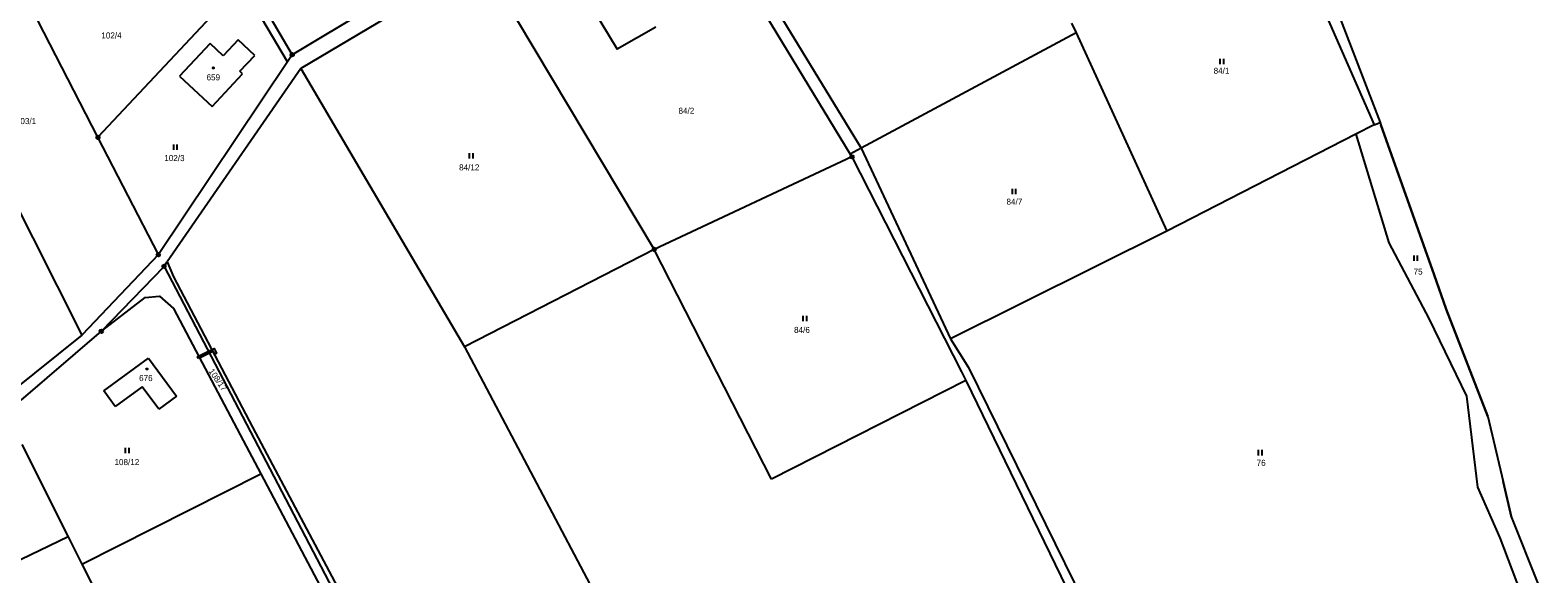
# Model space of a CAD drawing. Extents: x -445050 to -440454, y -1134563 to -1129741.
# Drawn here: x -441582.9 to -441160.5, y -1130399.8 to -1130247.4 of the extents above; entities that cross this region are included whole.
import ezdxf

# ---------------------------------------------------------------- set-up
doc = ezdxf.new("R2010")
doc.units = 0
for name, color, linetype in [('Vrstva 1', 7, 'Continuous'), ('Vrstva 13', 7, 'Continuous'), ('Vrstva 18', 7, 'Continuous'), ('Vrstva 19', 7, 'Continuous'), ('Vrstva 24', 7, 'Continuous'), ('Vrstva 25', 7, 'Continuous'), ('Vrstva 3', 7, 'Continuous'), ('Vrstva 30', 7, 'Continuous'), ('Vrstva 37', 7, 'Continuous'), ('Vrstva 52', 7, 'Continuous'), ('Vrstva 6', 7, 'Continuous')]:
    doc.layers.add(name, color=color, linetype=linetype)

msp = doc.modelspace()

# ---------------------------------------------------------------- linework, layer by layer
at = {"layer": 'Vrstva 1'}
for p, q in [((-441562.3, -1130348.49), (-441549.81, -1130339.35)), ((-441549.81, -1130339.35), (-441541.95, -1130350.01)), ((-441559.07, -1130352.88), (-441562.3, -1130348.49)), ((-441551.56, -1130347.33), (-441559.07, -1130352.88)), ((-441546.87, -1130353.62), (-441551.56, -1130347.33)), ((-441541.95, -1130350.01), (-441546.87, -1130353.62))]:
    msp.add_line(p, q, dxfattribs=at)
for points in [[(-441403.24, -1130199.62), (-441353.13, -1130282.09)], [(-441465.68, -1130227.95), (-441509.51, -1130254.23)], [(-441456.33, -1130227.93), (-441507.09, -1130258.08)], [(-441456.33, -1130227.93), (-441408.04, -1130308.81)], [(-441522.11, -1130232.66), (-441509.51, -1130254.23)], [(-441431.87, -1130230.33), (-441418.41, -1130252.66)], [(-441379.81, -1130231.69), (-441350.11, -1130280.47)], [(-441523.68, -1130234.34), (-441563.93, -1130277.4)], [(-441563.93, -1130277.4), (-441580.76, -1130244.68)], [(-441291.15, -1130245.4), (-441289.85, -1130248.08)], [(-441407.63, -1130246.56), (-441418.41, -1130252.66)], [(-441289.85, -1130248.08), (-441350.11, -1130280.47)], [(-441532.52, -1130251.1), (-441541.06, -1130260.21)], [(-441528.83, -1130254.56), (-441532.52, -1130251.1)], [(-441524.62, -1130250.08), (-441528.83, -1130254.56)], [(-441519.98, -1130254.44), (-441524.62, -1130250.08)], [(-441510.87, -1130256.26), (-441547.01, -1130310.28)], [(-441507.09, -1130258.08), (-441544.57, -1130312.33)], [(-441524.18, -1130258.9), (-441519.98, -1130254.44)], [(-441509.51, -1130254.23), (-441510.87, -1130256.26)], [(-441541.06, -1130260.21), (-441531.93, -1130268.75)], [(-441531.93, -1130268.75), (-441523.42, -1130259.63)], [(-441523.42, -1130259.63), (-441524.18, -1130258.9)], [(-441547.01, -1130310.28), (-441563.93, -1130277.4)], [(-441352.66, -1130282.87), (-441408.04, -1130308.81)], [(-441350.11, -1130280.47), (-441353.13, -1130282.09)], [(-441353.13, -1130282.09), (-441352.66, -1130282.87)], [(-441547.01, -1130310.28), (-441568.49, -1130332.91)], [(-441545.42, -1130313.58), (-441544.57, -1130312.33)], [(-441544.57, -1130312.33), (-441542.77, -1130316.49)], [(-441562.99, -1130331.77), (-441545.42, -1130313.58)], [(-441545.42, -1130313.58), (-441491.59, -1130416.74)], [(-441542.77, -1130316.49), (-441520.64, -1130358.62)], [(-441562.99, -1130331.77), (-441550.69, -1130322.31), (-441546.73, -1130321.98), (-441542.77, -1130325.41), (-441524.1, -1130360.82), (-441518.32, -1130371.75)], [(-441568.49, -1130332.91), (-441588.37, -1130348.86)], [(-441585.47, -1130351.07), (-441562.99, -1130331.77)], [(-441520.64, -1130358.62), (-441473.76, -1130446.95)], [(-441585.3, -1130363.49), (-441572.3, -1130389.4)], [(-441568.43, -1130397.11), (-441518.32, -1130371.75)], [(-441518.32, -1130371.75), (-441500.72, -1130405.02), (-441493.91, -1130417.91)], [(-441572.3, -1130389.4), (-441568.43, -1130397.11)], [(-441568.43, -1130397.11), (-441554.56, -1130424.74)]]:
    msp.add_lwpolyline(points, dxfattribs=at)
at = {"layer": 'Vrstva 13'}
for points in [[(-441227.78, -1130212.95), (-441204.67, -1130273.29)], [(-441204.67, -1130273.29), (-441204.43, -1130273.92)], [(-441189.48, -1130315.91), (-441204.43, -1130273.92)], [(-441186.17, -1130325.54), (-441189.48, -1130315.91)], [(-441174.46, -1130355.71), (-441186.17, -1130325.54)], [(-441174.46, -1130355.71), (-441170.23, -1130373.91)], [(-441167.88, -1130383.99), (-441170.23, -1130373.91)], [(-441167.88, -1130383.99), (-441160.47, -1130402.47)]]:
    msp.add_lwpolyline(points, dxfattribs=at)
at = {"layer": 'Vrstva 24'}
for centre, radius in [((-441509.51, -1130254.23), 0.5), ((-441509.51, -1130254.23), 0.1), ((-441563.93, -1130277.4), 0.5), ((-441563.93, -1130277.4), 0.1), ((-441352.66, -1130282.87), 0.5), ((-441352.66, -1130282.87), 0.1), ((-441408.04, -1130308.81), 0.5), ((-441408.04, -1130308.81), 0.1), ((-441547.01, -1130310.28), 0.5), ((-441547.01, -1130310.28), 0.1), ((-441545.42, -1130313.58), 0.5), ((-441545.42, -1130313.58), 0.1), ((-441562.99, -1130331.77), 0.5), ((-441562.99, -1130331.77), 0.1)]:
    msp.add_circle(centre, radius, dxfattribs=at)
at = {"layer": 'Vrstva 25'}
for p, q in [((-441249.45, -1130256.91), (-441249.45, -1130255.41)), ((-441248.45, -1130256.91), (-441248.45, -1130255.41)), ((-441542.7, -1130280.95), (-441542.7, -1130279.45)), ((-441541.7, -1130280.95), (-441541.7, -1130279.45)), ((-441459.84, -1130283.37), (-441459.84, -1130281.87)), ((-441458.84, -1130283.37), (-441458.84, -1130281.87)), ((-441307.7, -1130293.33), (-441307.7, -1130291.83)), ((-441306.7, -1130293.33), (-441306.7, -1130291.83)), ((-441195.16, -1130312.07), (-441195.16, -1130310.57)), ((-441194.16, -1130312.07), (-441194.16, -1130310.57)), ((-441366.33, -1130328.99), (-441366.33, -1130327.49)), ((-441365.33, -1130328.99), (-441365.33, -1130327.49)), ((-441556.18, -1130365.97), (-441556.18, -1130364.47)), ((-441555.18, -1130365.97), (-441555.18, -1130364.47)), ((-441238.72, -1130366.56), (-441238.72, -1130365.06)), ((-441237.72, -1130366.56), (-441237.72, -1130365.06))]:
    msp.add_line(p, q, dxfattribs=at)
for centre in [(-441531.62, -1130257.94), (-441550.22, -1130342.36)]:
    msp.add_circle(centre, 0.175, dxfattribs=at)
at = {"layer": 'Vrstva 3'}
for points in [[(-441532.52, -1130251.1), (-441541.06, -1130260.21)], [(-441528.83, -1130254.56), (-441532.52, -1130251.1)], [(-441524.62, -1130250.08), (-441528.83, -1130254.56)], [(-441519.98, -1130254.44), (-441524.62, -1130250.08)], [(-441524.18, -1130258.9), (-441519.98, -1130254.44)], [(-441541.06, -1130260.21), (-441531.93, -1130268.75)], [(-441531.93, -1130268.75), (-441523.42, -1130259.63)], [(-441523.42, -1130259.63), (-441524.18, -1130258.9)], [(-441562.3, -1130348.49), (-441549.81, -1130339.35)], [(-441549.81, -1130339.35), (-441541.95, -1130350.01)], [(-441559.07, -1130352.88), (-441562.3, -1130348.49)], [(-441551.56, -1130347.33), (-441559.07, -1130352.88)], [(-441546.87, -1130353.62), (-441551.56, -1130347.33)], [(-441541.95, -1130350.01), (-441546.87, -1130353.62)]]:
    msp.add_lwpolyline(points, dxfattribs=at)
at = {"layer": 'Vrstva 30'}
for points in [[(-441510.87, -1130256.26), (-441523.68, -1130234.34), (-441522.11, -1130232.66), (-441509.51, -1130254.23), (-441510.87, -1130256.26)], [(-441535.73, -1130338.76), (-441532.99, -1130337.39), (-441532.72, -1130337.92), (-441535.45, -1130339.29), (-441535.73, -1130338.76)], [(-441532.99, -1130337.39), (-441532.04, -1130336.92), (-441531.76, -1130337.45), (-441532.72, -1130337.92), (-441532.99, -1130337.39)], [(-441532.04, -1130336.92), (-441531.41, -1130336.6), (-441530.68, -1130337.93), (-441531.21, -1130338.21), (-441531.65, -1130337.39), (-441531.76, -1130337.45), (-441532.04, -1130336.92)], [(-441535.77, -1130339.45), (-441536.04, -1130338.92), (-441535.73, -1130338.76), (-441535.45, -1130339.29), (-441535.77, -1130339.45)]]:
    msp.add_lwpolyline(points, dxfattribs=at)
at = {"layer": 'Vrstva 37'}
for centre in [(-441531.62, -1130257.94), (-441550.22, -1130342.36)]:
    msp.add_circle(centre, 0.175, dxfattribs=at)
at = {"layer": 'Vrstva 52'}
msp.add_lwpolyline([(-441227.78, -1130212.95), (-441204.67, -1130273.29), (-441204.43, -1130273.92), (-441189.48, -1130315.91), (-441186.17, -1130325.54), (-441174.46, -1130355.71), (-441170.23, -1130373.91), (-441167.88, -1130383.99), (-441160.47, -1130402.47)], dxfattribs=at)
at = {"layer": 'Vrstva 6'}
msp.add_line((-441461.22, -1130336.17), (-441393.64, -1130464.25), dxfattribs=at)
for points in [[(-441232.86, -1130213.37), (-441206.34, -1130273.87)], [(-441616.66, -1130237.15), (-441568.49, -1130332.91)], [(-441289.85, -1130248.08), (-441264.45, -1130303.71)], [(-441507.09, -1130258.08), (-441461.22, -1130336.17)], [(-441206.34, -1130273.87), (-441211.48, -1130276.55)], [(-441206.34, -1130273.87), (-441204.67, -1130273.29)], [(-441211.48, -1130276.55), (-441264.45, -1130303.71)], [(-441211.48, -1130276.55), (-441202.24, -1130307.02)], [(-441352.66, -1130282.87), (-441321.94, -1130343.14)], [(-441350.11, -1130280.47), (-441325.01, -1130333.89)], [(-441264.45, -1130303.71), (-441325.01, -1130333.89)], [(-441408.04, -1130308.81), (-441461.22, -1130336.17)], [(-441375.18, -1130373.21), (-441408.04, -1130308.81)], [(-441202.24, -1130307.02), (-441190.97, -1130328.22)], [(-441190.97, -1130328.22), (-441180.42, -1130350)], [(-441325.01, -1130333.89), (-441320.01, -1130341.89)], [(-441320.01, -1130341.89), (-441266.14, -1130451.61)], [(-441320.76, -1130345.57), (-441375.18, -1130373.21)], [(-441321.94, -1130343.14), (-441320.76, -1130345.57)], [(-441320.76, -1130345.57), (-441286.31, -1130416.62)], [(-441180.42, -1130350), (-441177.4, -1130375.49)], [(-441177.4, -1130375.49), (-441171.13, -1130389.68)], [(-441572.3, -1130389.4), (-441654.07, -1130428.83)], [(-441171.13, -1130389.68), (-441165.43, -1130404.78)]]:
    msp.add_lwpolyline(points, dxfattribs=at)

# ---------------------------------------------------------------- texts
at = {"layer": 'Vrstva 18'}
for s, p in [('102/4', (-441562.99, -1130249.69)), ('84/1', (-441251.32, -1130259.59)), ('84/2', (-441401.27, -1130270.81)), ('103/1', (-441586.94, -1130273.7)), ('102/3', (-441545.36, -1130284.07)), ('84/12', (-441462.74, -1130286.68)), ('84/7', (-441309.36, -1130296.3)), ('75', (-441195.29, -1130315.9)), ('84/6', (-441368.88, -1130332.24)), ('108/12', (-441559.31, -1130369.3)), ('76', (-441239.27, -1130369.51))]:
    msp.add_text(s, height=1.7, dxfattribs=at).set_placement(p)
msp.add_text('108/17', height=1.7, rotation=304.6826, dxfattribs=at).set_placement((-441533.02, -1130343))
at = {"layer": 'Vrstva 19'}
for s, p in [('659', (-441533.51, -1130261.43)), ('676', (-441552.42, -1130345.75))]:
    msp.add_text(s, height=1.7, dxfattribs=at).set_placement(p)

doc.saveas('drawing.dxf')
